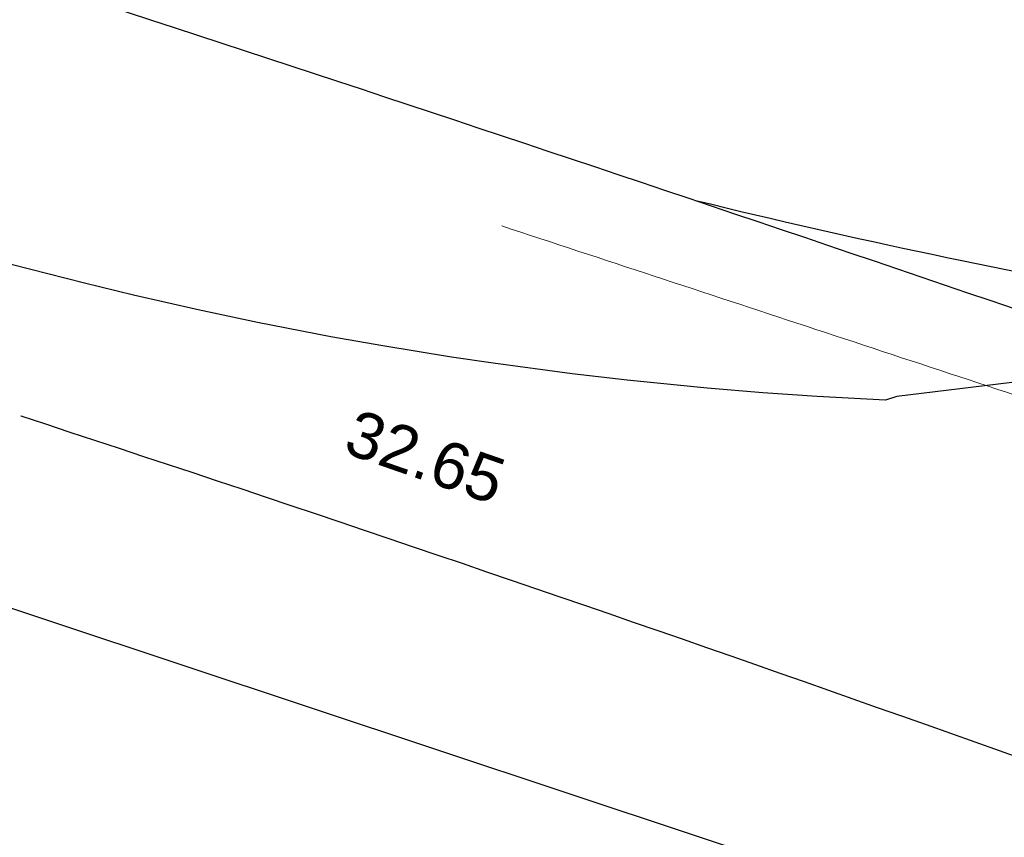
# Model space of a CAD drawing. Header units: metres. Extents: x -5203299 to 2078834, y 245743 to 5817682.
# Tile 782 of 1056: x 366536.49 to 366544.17, y 5814011.99 to 5814018.37. Entities that reach past the tile are written whole.
import ezdxf

# ---------------------------------------------------------------- set-up
doc = ezdxf.new("R2010")
doc.units = ezdxf.units.M
doc.header["$LTSCALE"] = 0.5
for name, color, linetype, lineweight in [('99.02_Vermesserplan-Höhe SWP', 7, 'Continuous', 18), ('99.04_Ausf Ketziner Str-S-Achse-Berechnungen', 7, 'Continuous', 20), ('99.04_Erschließung_VP-KRA_S-LP-Krampnitz 1.BA$0$S-Achse-Berechn', 255, 'Continuous', 20), ('AutoTurn-Lastzug mit Sattelzug', 7, 'Continuous', 9), ('Keine', 7, 'Continuous', 9)]:
    doc.layers.add(name, color=color, linetype=linetype, lineweight=lineweight)
doc.layers.add('99.04_Ausf Ketziner Str-S-Markierung-Hilfslinien', color=6, linetype='Continuous', lineweight=25, true_color=0xff00ff)
doc.styles.add('Arial', font='arial.ttf')

# ---------------------------------------------------------------- blocks, each defined once
blk = doc.blocks.new('_23-07-06_Massenplan_TB_Weiterführende Schule (3D)')
at = {"layer": '99.04_Ausf Ketziner Str-S-Achse-Berechnungen', "linetype": 'Continuous', "flags": 128}
for points in [[(-55.2894, -187.3424, -0.005584), (-43.6696, -191.2923), (-43.6696, -191.2923, 0.090619), (-31.7467, -193.1931), (-31.7467, -193.1931)], [(-56.3009, -190.431), (-56.3009, -190.431, -0.01056), (-44.1374, -194.7012), (-44.1374, -194.7012), (-44.1374, -194.7012, 0.090817), (-31.6538, -196.942), (-31.6538, -196.942), (-24.7979, -196.9178, -0.212827), (-15.8575, -200.8662), (-15.8575, -200.8663)]]:
    blk.add_lwpolyline(points, format="xyb", dxfattribs=at)
at = {"layer": '99.04_Ausf Ketziner Str-S-Markierung-Hilfslinien', "flags": 128}
for points in [[(-275.3974, -118.2462), (-238.8421, -127.8071), (-238.8421, -127.8071, -0.015174), (-221.3781, -132.9456), (-221.3781, -132.9456), (-55.2894, -187.3424)], [(-55.2894, -187.3424), (-55.2894, -187.3424, -0.005584), (-43.6696, -191.2923), (-43.6696, -191.2923), (-43.6696, -191.2923, 0.090619), (-31.7467, -193.1931), (-31.7467, -193.1931)], [(-31.9989, -189.6894, -0.072522), (-43.6347, -190.0716, -0.032024), (-51.0314, -188.7562)], [(-56.3009, -190.431, -0.01056), (-44.1374, -194.7012), (-44.1374, -194.7012, 0.090817), (-31.6538, -196.942), (-31.6538, -196.942), (-29.8212, -196.9355)]]:
    blk.add_lwpolyline(points, format="xyb", dxfattribs=at)
blk.add_lwpolyline([(-96.1503, -178.7018), (-45.0368, -195.6994)], dxfattribs=at)
at = {"layer": '99.04_Erschließung_VP-KRA_S-LP-Krampnitz 1.BA$0$S-Achse-Berechn', "linetype": 'Continuous', "flags": 128}
blk.add_lwpolyline([(-52.5529, -188.9505), (-52.5529, -188.9505), (-52.5529, -188.9505, -0.000175), (-50.1785, -189.7322), (-50.1785, -189.7322), (-50.1785, -189.7322, -0.000268), (-47.8049, -190.5161), (-47.8048, -190.5161), (-47.8048, -190.5161, 0.057627), (-35.4451, -193.0778), (-35.4451, -193.0778), (-35.4451, -193.0778, -0.064035), (-23.1384, -195.7929)], format="xyb", dxfattribs=at)
at = {"layer": '99.02_Vermesserplan-Höhe SWP', "color": 7, "insert": (-53.0888, -190.5789), "char_height": 0.36, "attachment_point": 2, "rotation": 340.80084, "line_spacing_factor": 0.251004, "style": 'Arial'}
blk.add_mtext('32.65', dxfattribs=at)
blk = doc.blocks.new('Gruppe-985')
at = {"layer": 'AutoTurn-Lastzug mit Sattelzug', "color": 252, "linetype": 'Continuous', "lineweight": 25, "true_color": 0x888888, "flags": 128}
blk.add_lwpolyline([(-47.2983, -190.0133), (-49.4753, -190.2783), (-49.5633, -190.3073), (-50.0963, -190.2793), (-50.5183, -190.2503), (-50.9523, -190.2143), (-51.5753, -190.1523), (-52.0053, -190.1023), (-52.6213, -190.0203), (-52.9443, -189.9723), (-53.4803, -189.8853), (-53.8863, -189.8133), (-54.4573, -189.7023), (-54.9183, -189.6053), (-55.4233, -189.4903), (-55.8063, -189.3973), (-56.3753, -189.2503)], dxfattribs=at)
blk = doc.blocks.new('Gruppe-986')
at = {"layer": 'Keine', "color": 7, "transparency": 33554687}
blk.add_blockref('Gruppe-985', (0, 0), dxfattribs=at)
blk = doc.blocks.new('_BE Phase 2 (3D)')
at = {"layer": 'Keine', "color": 7, "transparency": 33554687}
blk.add_blockref('Gruppe-986', (0, 0), dxfattribs=at)

msp = doc.modelspace()

# ---------------------------------------------------------------- block references
at = {"layer": 'Keine', "color": 1}
msp.add_blockref('_23-07-06_Massenplan_TB_Weiterführende Schule (3D)', (366592.8035, 5814205.7079), dxfattribs=at)

# ---------------------------------------------------------------- next in the draw order: block references
msp.add_blockref('_BE Phase 2 (3D)', (366592.8035, 5814205.7079), dxfattribs=at)

doc.saveas('drawing.dxf')
